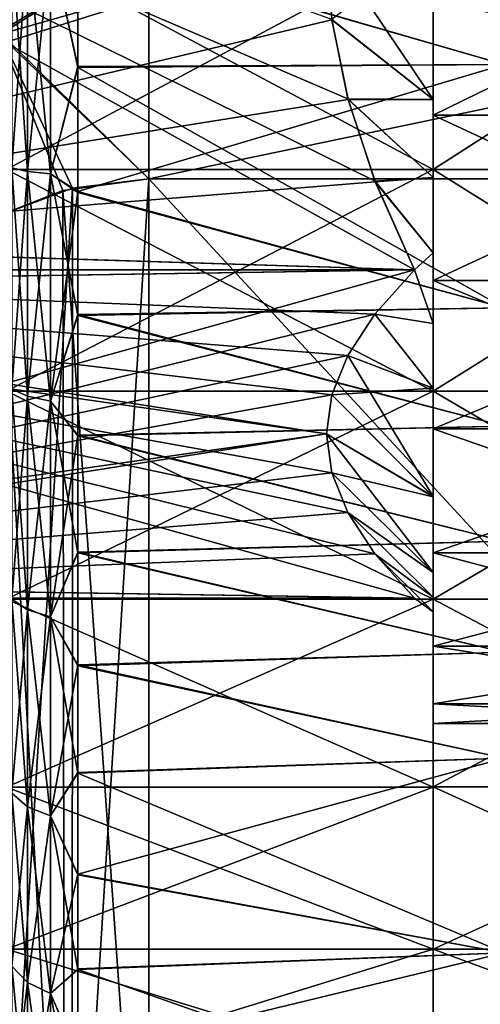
# Model space of a CAD drawing. Header units: metres. Extents: x 26 to 263, y -109 to 109.
# Tile 312 of 656: x 50 to 53, y 69 to 76. Entities that reach past the tile are written whole.
import ezdxf

# ---------------------------------------------------------------- set-up
doc = ezdxf.new("R2010")
doc.units = ezdxf.units.M
doc.layers.add('solid_500750', color=7, linetype='CONTINUOUS')

msp = doc.modelspace()

# ---------------------------------------------------------------- linework, layer by layer
at = {"layer": 'solid_500750'}
for points in [[(52.629406, 78.609398, -3.169705), (44.760601, 74.238449, -3.169705), (44.760601, 78.361549, -3.169705)], [(52.351967, 77.987587, -3.169705), (44.760601, 74.238449, -3.169705), (52.629406, 78.609398, -3.169705)], [(52.629406, 73.990601, -11.169705), (44.760601, 78.361549, -11.169705), (44.760601, 74.238449, -11.169705)], [(52.351967, 74.612411, -11.169705), (44.760601, 78.361549, -11.169705), (52.629406, 73.990601, -11.169705)], [(52.161209, 75.191864, -11.169705), (44.760601, 78.361549, -11.169705), (52.351967, 74.612411, -11.169705)], [(52.048252, 75.749779, -11.169705), (44.760601, 78.361549, -11.169705), (52.161209, 75.191864, -11.169705)], [(52.161209, 77.408134, -3.169705), (44.760601, 74.238449, -3.169705), (52.351967, 77.987587, -3.169705)], [(52.048252, 76.85022, -3.169705), (44.760601, 74.238449, -3.169705), (52.161209, 77.408134, -3.169705)], [(50.260601, 76.296936, 3.330294), (53.260601, 77.166763, 3.294441), (53.260601, 75.433235, 3.294441)], [(50.260601, 76.30307, -17.669704), (53.260601, 75.433235, -17.633852), (53.260601, 77.166763, -17.633852)], [(49.708447, 75.659615, -20.04183), (49.708447, 76.958099, -20.040936), (50.760601, 76.300003, -20.169706)], [(49.708447, 76.940384, 5.702419), (49.708447, 75.641899, 5.701525), (50.760601, 76.300003, 5.830295)], [(52.048252, 76.85022, -3.169705), (52.010601, 76.300003, -3.169705), (44.760601, 74.238449, -3.169705)], [(44.660599, 73.990601, -3.169705), (44.760601, 74.238449, -3.169705), (52.010601, 76.300003, -3.169705)], [(44.660599, 73.990601, -3.169705), (52.010601, 76.300003, -3.169705), (52.048748, 75.746117, -3.169705)], [(49.708447, 75.659615, -20.04183), (50.760601, 76.300003, -20.169706), (50.760601, 74.630127, -20.06201)], [(49.708447, 75.641899, 5.701525), (50.760601, 74.630127, 5.7226), (50.760601, 76.300003, 5.830295)], [(49.760601, 76.300003, -16.419706), (52.760601, 76.300003, -16.419706), (52.760601, 74.694229, -16.279228)], [(49.760601, 74.694229, -16.279228), (49.760601, 76.300003, -16.419706), (52.760601, 74.694229, -16.279228)], [(49.760601, 74.694229, 1.939816), (52.760601, 74.694229, 1.939816), (52.760601, 76.300003, 2.080295)], [(49.760601, 74.694229, 1.939816), (52.760601, 76.300003, 2.080295), (49.760601, 76.300003, 2.080295)], [(49.906906, 74.680367, 3.056241), (49.798508, 74.70578, 2.895804), (49.798508, 76.300003, 3.021272)], [(49.906906, 76.300003, 3.183708), (49.906906, 74.680367, 3.056241), (49.798508, 76.300003, 3.021272)], [(49.906906, 76.300003, -17.523119), (49.798508, 76.300003, -17.360683), (49.798508, 74.70578, -17.235216)], [(49.906906, 74.680367, -17.395651), (49.906906, 76.300003, -17.523119), (49.798508, 74.70578, -17.235216)], [(50.069256, 74.663391, 3.16343), (49.906906, 74.680367, 3.056241), (49.906906, 76.300003, 3.183708)], [(50.069256, 76.300003, 3.292234), (50.069256, 74.663391, 3.16343), (49.906906, 76.300003, 3.183708)], [(50.069256, 76.300003, -17.631645), (49.906906, 76.300003, -17.523119), (49.906906, 74.680367, -17.395651)], [(50.069256, 74.663391, -17.502842), (50.069256, 76.300003, -17.631645), (49.906906, 74.680367, -17.395651)], [(50.069256, 76.300003, -17.631645), (50.260601, 75.418419, -17.632631), (50.260601, 76.30307, -17.669704)], [(50.069256, 74.663391, -17.502842), (50.260601, 75.418419, -17.632631), (50.069256, 76.300003, -17.631645)], [(50.069256, 76.300003, 3.292234), (50.260601, 76.296936, 3.330294), (50.260601, 75.412315, 3.292704)], [(50.069256, 76.300003, 3.292234), (50.260601, 75.412315, 3.292704), (50.069256, 74.663391, 3.16343)], [(50.260601, 76.30307, -17.669704), (50.260601, 75.418419, -17.632631), (53.260601, 75.433235, -17.633852)], [(50.260601, 75.412315, 3.292704), (50.260601, 76.296936, 3.330294), (53.260601, 75.433235, 3.294441)], [(58.760601, 74.630127, -20.06201), (50.760601, 74.630127, -20.06201), (50.760601, 76.300003, -20.169706)], [(58.760601, 76.300003, -20.169706), (58.760601, 74.630127, -20.06201), (50.760601, 76.300003, -20.169706)], [(58.760601, 76.300003, 5.830295), (50.760601, 76.300003, 5.830295), (50.760601, 74.630127, 5.7226)], [(58.760601, 74.630127, 5.7226), (58.760601, 76.300003, 5.830295), (50.760601, 74.630127, 5.7226)], [(52.010601, 76.300003, -3.169705), (52.760601, 76.300003, -2.419705), (52.760601, 75.186607, -2.552273)], [(52.048748, 75.746117, -3.169705), (52.010601, 76.300003, -3.169705), (52.760601, 75.186607, -2.552273)], [(52.048252, 75.749779, -11.169705), (52.760601, 75.186485, -11.787107), (52.760601, 76.300003, -11.919705)], [(52.760601, 75.186485, -11.787107), (52.760601, 74.694229, -16.279228), (52.760601, 76.300003, -16.419706)], [(52.760601, 76.300003, -11.919705), (52.760601, 75.186485, -11.787107), (52.760601, 76.300003, -16.419706)], [(52.760601, 76.300003, -2.419705), (52.760601, 76.300003, 2.080295), (52.760601, 74.694229, 1.939816)], [(52.760601, 75.186607, -2.552273), (52.760601, 76.300003, -2.419705), (52.760601, 74.694229, 1.939816)], [(52.760601, 75.076057, -12.531789), (55.260601, 75.076057, -12.531789), (55.260601, 76.300003, -12.669705)], [(52.760601, 76.300003, -12.669705), (52.760601, 75.076057, -12.531789), (55.260601, 76.300003, -12.669705)], [(52.760601, 76.300003, -1.669706), (55.260601, 76.300003, -1.669706), (55.260601, 75.076057, -1.807622)], [(52.760601, 75.076057, -1.807622), (52.760601, 76.300003, -1.669706), (55.260601, 75.076057, -1.807622)], [(52.760601, 76.300003, 2.080295), (52.760601, 76.300003, -1.669706), (52.760601, 75.076057, -1.807622)], [(52.760601, 74.693703, 1.939757), (52.760601, 76.300003, 2.080295), (52.760601, 75.076057, -1.807622)], [(52.760601, 74.693703, -16.279167), (52.760601, 75.076057, -12.531789), (52.760601, 76.300003, -12.669705)], [(52.760601, 74.693703, -16.279167), (52.760601, 76.300003, -12.669705), (52.760601, 76.300003, -16.419706)], [(55.260601, 74.693703, -16.279167), (52.760601, 74.693703, -16.279167), (52.760601, 76.300003, -16.419706)], [(55.260601, 76.300003, -16.419706), (55.260601, 74.693703, -16.279167), (52.760601, 76.300003, -16.419706)], [(55.260601, 76.300003, 2.080295), (52.760601, 76.300003, 2.080295), (52.760601, 74.693703, 1.939757)], [(55.260601, 74.693703, 1.939757), (55.260601, 76.300003, 2.080295), (52.760601, 74.693703, 1.939757)], [(44.660599, 73.990601, -3.169705), (52.048748, 75.746117, -3.169705), (52.162754, 75.186127, -3.169705)], [(52.048252, 75.749779, -11.169705), (52.161209, 75.191864, -11.169705), (52.760601, 75.186485, -11.787107)], [(52.162754, 75.186127, -3.169705), (52.048748, 75.746117, -3.169705), (52.760601, 75.186607, -2.552273)], [(50.224606, 74.564514, -20.024128), (49.708195, 74.371254, -19.91255), (49.708447, 75.659615, -20.04183)], [(50.224606, 74.564514, -20.024128), (49.708447, 75.659615, -20.04183), (50.760601, 74.630127, -20.06201)], [(49.708447, 75.641899, 5.701525), (49.707775, 74.370796, 5.572873), (50.155594, 74.546371, 5.674244)], [(49.708447, 75.641899, 5.701525), (50.155594, 74.546371, 5.674244), (50.760601, 74.630127, 5.7226)], [(50.069256, 74.663391, -17.502842), (50.260601, 74.540108, -17.521168), (50.260601, 75.418419, -17.632631)], [(50.069256, 74.663391, 3.16343), (50.260601, 75.412315, 3.292704), (50.260601, 74.534065, 3.180728)], [(50.260601, 75.412315, 3.292704), (53.260601, 75.433235, 3.294441), (53.260601, 73.722458, 3.00895)], [(50.260601, 74.540108, -17.521168), (53.260601, 73.722458, -17.34836), (53.260601, 75.433235, -17.633852)], [(50.260601, 75.418419, -17.632631), (50.260601, 74.540108, -17.521168), (53.260601, 75.433235, -17.633852)], [(50.260601, 74.534065, 3.180728), (50.260601, 75.412315, 3.292704), (53.260601, 73.722458, 3.00895)], [(44.660599, 73.990601, -3.169705), (52.162754, 75.186127, -3.169705), (52.353764, 74.607811, -3.169705)], [(52.161209, 75.191864, -11.169705), (52.760601, 74.637993, -11.619306), (52.760601, 75.186485, -11.787107)], [(52.161209, 75.191864, -11.169705), (52.351967, 74.612411, -11.169705), (52.760601, 74.637993, -11.619306)], [(52.162754, 75.186127, -3.169705), (52.760601, 75.186607, -2.552273), (52.760601, 74.638168, -2.720041)], [(52.353764, 74.607811, -3.169705), (52.162754, 75.186127, -3.169705), (52.760601, 74.638168, -2.720041)], [(52.760601, 74.638168, -2.720041), (52.760601, 75.186607, -2.552273), (52.760601, 74.694229, 1.939816)], [(52.760601, 75.186485, -11.787107), (52.760601, 74.637993, -11.619306), (52.760601, 74.694229, -16.279228)], [(52.760601, 73.913528, -12.124974), (55.260601, 73.913528, -12.124974), (55.260601, 75.076057, -12.531789)], [(52.760601, 75.076057, -12.531789), (52.760601, 73.913528, -12.124974), (55.260601, 75.076057, -12.531789)], [(52.760601, 75.076057, -1.807622), (55.260601, 75.076057, -1.807622), (55.260601, 73.913528, -2.214437)], [(52.760601, 73.913528, -2.214437), (52.760601, 75.076057, -1.807622), (55.260601, 73.913528, -2.214437)], [(52.760601, 74.693703, 1.939757), (52.760601, 75.076057, -1.807622), (52.760601, 73.913528, -2.214437)], [(52.760601, 74.693703, -16.279167), (52.760601, 73.913528, -12.124974), (52.760601, 75.076057, -12.531789)], [(49.760601, 74.694229, -16.279228), (52.760601, 74.694229, -16.279228), (52.760601, 73.136703, -15.861913)], [(49.760601, 74.694229, -16.279228), (52.760601, 73.136703, -15.861913), (49.760601, 73.136703, -15.861913)], [(49.760601, 73.136703, 1.522502), (52.760601, 73.136703, 1.522502), (52.760601, 74.694229, 1.939816)], [(49.760601, 73.136703, 1.522502), (52.760601, 74.694229, 1.939816), (49.760601, 74.694229, 1.939816)], [(49.906906, 73.100616, 2.676976), (49.798508, 73.150818, 2.52249), (49.798508, 74.70578, 2.895804)], [(49.906906, 74.680367, 3.056241), (49.906906, 73.100616, 2.676976), (49.798508, 74.70578, 2.895804)], [(49.906906, 74.680367, -17.395651), (49.798508, 74.70578, -17.235216), (49.798508, 73.150818, -16.8619)], [(52.760601, 73.157043, -10.731165), (52.760601, 73.136703, -15.861913), (52.760601, 74.694229, -16.279228)], [(52.760601, 73.612221, -11.085927), (52.760601, 73.157043, -10.731165), (52.760601, 74.694229, -16.279228)], [(52.760601, 74.108925, -11.384157), (52.760601, 73.612221, -11.085927), (52.760601, 74.694229, -16.279228)], [(52.760601, 74.637993, -11.619306), (52.760601, 74.108925, -11.384157), (52.760601, 74.694229, -16.279228)], [(52.760601, 74.638168, -2.720041), (52.760601, 74.694229, 1.939816), (52.760601, 73.136703, 1.522502)], [(52.760601, 73.13623, 1.52242), (52.760601, 74.693703, 1.939757), (52.760601, 73.913528, -2.214437)], [(52.760601, 74.693703, -16.279167), (52.760601, 73.13623, -15.861831), (52.760601, 73.913528, -12.124974)], [(55.260601, 74.693703, 1.939757), (52.760601, 74.693703, 1.939757), (52.760601, 73.13623, 1.52242)], [(55.260601, 73.13623, 1.52242), (55.260601, 74.693703, 1.939757), (52.760601, 73.13623, 1.52242)], [(55.260601, 73.13623, -15.861831), (52.760601, 73.13623, -15.861831), (52.760601, 74.693703, -16.279167)], [(55.260601, 74.693703, -16.279167), (55.260601, 73.13623, -15.861831), (52.760601, 74.693703, -16.279167)], [(49.906906, 73.100616, -17.016388), (49.906906, 74.680367, -17.395651), (49.798508, 73.150818, -16.8619)], [(50.069256, 73.067085, 2.78019), (49.906906, 73.100616, 2.676976), (49.906906, 74.680367, 3.056241)], [(50.069256, 74.663391, 3.16343), (50.069256, 73.067085, 2.78019), (49.906906, 74.680367, 3.056241)], [(50.069256, 74.663391, -17.502842), (49.906906, 74.680367, -17.395651), (49.906906, 73.100616, -17.016388)], [(50.069256, 73.067085, -17.119602), (50.069256, 74.663391, -17.502842), (49.906906, 73.100616, -17.016388)], [(50.069256, 73.067085, -17.119602), (50.260601, 74.540108, -17.521168), (50.069256, 74.663391, -17.502842)], [(50.069256, 74.663391, 3.16343), (50.260601, 74.534065, 3.180728), (50.260601, 73.668488, 2.995192)], [(50.069256, 74.663391, 3.16343), (50.260601, 73.668488, 2.995192), (50.069256, 73.067085, 2.78019)], [(50.155594, 74.546371, 5.674244), (50.760601, 65.969872, 0.722599), (50.760601, 74.630127, 5.7226)], [(50.760601, 74.630127, -20.06201), (50.760601, 65.969872, -15.062011), (50.221989, 66.036423, -15.100433)], [(50.224606, 74.564514, -20.024128), (50.760601, 74.630127, -20.06201), (50.221989, 66.036423, -15.100433)], [(58.760601, 74.630127, -20.06201), (50.760601, 65.969872, -15.062011), (50.760601, 74.630127, -20.06201)], [(58.760601, 74.630127, -20.06201), (58.760601, 65.969872, -15.062011), (50.760601, 65.969872, -15.062011)], [(58.760601, 65.969872, 0.722599), (50.760601, 74.630127, 5.7226), (50.760601, 65.969872, 0.722599)], [(58.760601, 74.630127, 5.7226), (50.760601, 74.630127, 5.7226), (58.760601, 65.969872, 0.722599)], [(52.351967, 74.612411, -11.169705), (52.760601, 74.108925, -11.384157), (52.760601, 74.637993, -11.619306)], [(52.353764, 74.607811, -3.169705), (52.760601, 74.638168, -2.720041), (52.760601, 74.109116, -2.955155)], [(52.760601, 74.109116, -2.955155), (52.760601, 74.638168, -2.720041), (52.760601, 73.136703, 1.522502)], [(44.660599, 73.990601, -3.169705), (52.353764, 74.607811, -3.169705), (52.629406, 73.990601, -3.169705)], [(49.707775, 74.370796, 5.572873), (50.167454, 66.050171, 0.768959), (50.155594, 74.546371, 5.674244)], [(50.224606, 74.564514, -20.024128), (49.708607, 66.228943, -15.211586), (49.708195, 74.371254, -19.91255)], [(50.224606, 74.564514, -20.024128), (50.221989, 66.036423, -15.100433), (49.708607, 66.228943, -15.211586)], [(50.155594, 74.546371, 5.674244), (50.167454, 66.050171, 0.768959), (50.760601, 65.969872, 0.722599)], [(52.351967, 74.612411, -11.169705), (52.629406, 73.990601, -11.169705), (52.760601, 74.108925, -11.384157)], [(52.629406, 73.990601, -3.169705), (52.353764, 74.607811, -3.169705), (52.760601, 74.109116, -2.955155)], [(50.069256, 73.067085, -17.119602), (50.260601, 73.674423, -17.336138), (50.260601, 74.540108, -17.521168)], [(50.260601, 74.540108, -17.521168), (50.260601, 73.674423, -17.336138), (53.260601, 73.722458, -17.34836)], [(50.260601, 73.668488, 2.995192), (50.260601, 74.534065, 3.180728), (53.260601, 73.722458, 3.00895)], [(49.707775, 74.370796, 5.572873), (49.706978, 66.229179, 0.872309), (50.167454, 66.050171, 0.768959)], [(52.629406, 73.990601, -11.169705), (44.760601, 74.238449, -11.169705), (44.660599, 74.238449, -11.169705)], [(44.660599, 73.990601, -11.169705), (52.629406, 73.990601, -11.169705), (44.660599, 74.238449, -11.169705)], [(52.629406, 73.990601, -3.169705), (52.760601, 74.109116, -2.955155), (52.760601, 73.612389, -3.253368)], [(52.629406, 73.990601, -11.169705), (52.760601, 73.612221, -11.085927), (52.760601, 74.108925, -11.384157)], [(52.760601, 73.612389, -3.253368), (52.760601, 74.109116, -2.955155), (52.760601, 73.136703, 1.522502)], [(52.629406, 73.990601, -3.169705), (44.760601, 73.866676, -3.384348), (44.660599, 73.866676, -3.384348)], [(44.660599, 73.990601, -11.169705), (44.760601, 73.866676, -10.955063), (52.010601, 72.835899, -9.169706)], [(44.660599, 73.990601, -3.169705), (52.629406, 73.990601, -3.169705), (44.660599, 73.866676, -3.384348)], [(44.660599, 73.990601, -11.169705), (52.010601, 72.835899, -9.169706), (52.04792, 73.109734, -9.644003)], [(44.660599, 73.990601, -11.169705), (52.04792, 73.109734, -9.644003), (52.160271, 73.388107, -10.126161)], [(44.660599, 73.990601, -11.169705), (52.160271, 73.388107, -10.126161), (52.350906, 73.678253, -10.628708)], [(44.660599, 73.990601, -11.169705), (52.350906, 73.678253, -10.628708), (52.629406, 73.990601, -11.169705)], [(52.629406, 73.990601, -3.169705), (44.760601, 71.805122, -6.955062), (44.760601, 73.866676, -3.384348)], [(52.350906, 73.678253, -3.710704), (44.760601, 71.805122, -6.955062), (52.629406, 73.990601, -3.169705)], [(52.350906, 73.678253, -3.710704), (52.629406, 73.990601, -3.169705), (52.760601, 73.612389, -3.253368)], [(52.629406, 73.990601, -11.169705), (52.350906, 73.678253, -10.628708), (52.760601, 73.612221, -11.085927)], [(52.629406, 71.681198, -7.169705), (44.760601, 73.866676, -10.955063), (44.760601, 71.805122, -7.384348)], [(52.350906, 71.993546, -7.710704), (44.760601, 73.866676, -10.955063), (52.629406, 71.681198, -7.169705)], [(52.160267, 72.283691, -8.213253), (44.760601, 73.866676, -10.955063), (52.350906, 71.993546, -7.710704)], [(52.04792, 72.562065, -8.695411), (44.760601, 73.866676, -10.955063), (52.160267, 72.283691, -8.213253)], [(52.010601, 72.835899, -9.169706), (44.760601, 73.866676, -10.955063), (52.04792, 72.562065, -8.695411)], [(52.760601, 72.870705, -11.469684), (55.260601, 72.870705, -11.469684), (55.260601, 73.913528, -12.124974)], [(52.760601, 73.913528, -12.124974), (52.760601, 72.870705, -11.469684), (55.260601, 73.913528, -12.124974)], [(52.760601, 73.913528, -2.214437), (55.260601, 73.913528, -2.214437), (55.260601, 72.870705, -2.869727)], [(52.760601, 72.870705, -2.869727), (52.760601, 73.913528, -2.214437), (55.260601, 72.870705, -2.869727)], [(52.760601, 73.13623, 1.52242), (52.760601, 73.913528, -2.214437), (52.760601, 72.870705, -2.869727)], [(52.760601, 73.13623, -15.861831), (52.760601, 72.870705, -11.469684), (52.760601, 73.913528, -12.124974)], [(50.260601, 73.668488, 2.995192), (53.260601, 73.722458, 3.00895), (53.260601, 72.890938, 2.761458)], [(50.260601, 73.674423, -17.336138), (53.260601, 72.890938, -17.10087), (53.260601, 73.722458, -17.34836)], [(52.160267, 73.388107, -4.213253), (44.760601, 71.805122, -6.955062), (52.350906, 73.678253, -3.710704)], [(50.069256, 73.067085, -17.119602), (50.260601, 72.827248, -17.078791), (50.260601, 73.674423, -17.336138)], [(50.069256, 73.067085, 2.78019), (50.260601, 73.668488, 2.995192), (50.260601, 72.821457, 2.737349)], [(50.260601, 73.674423, -17.336138), (50.260601, 72.827248, -17.078791), (53.260601, 72.890938, -17.10087)], [(50.260601, 72.821457, 2.737349), (50.260601, 73.668488, 2.995192), (53.260601, 72.890938, 2.761458)], [(52.160267, 73.388107, -4.213253), (52.350906, 73.678253, -3.710704), (52.760601, 73.157181, -3.608125)], [(52.350906, 73.678253, -10.628708), (52.160271, 73.388107, -10.126161), (52.760601, 73.157043, -10.731165)], [(52.350906, 73.678253, -3.710704), (52.760601, 73.612389, -3.253368), (52.760601, 73.157181, -3.608125)], [(52.350906, 73.678253, -10.628708), (52.760601, 73.157043, -10.731165), (52.760601, 73.612221, -11.085927)], [(52.760601, 73.157181, -3.608125), (52.760601, 73.612389, -3.253368), (52.760601, 73.136703, 1.522502)], [(52.04792, 73.109734, -4.695411), (44.760601, 71.805122, -6.955062), (52.160267, 73.388107, -4.213253)], [(52.04792, 73.109734, -4.695411), (52.160267, 73.388107, -4.213253), (52.760601, 72.395042, -4.465301)], [(52.160271, 73.388107, -10.126161), (52.04792, 73.109734, -9.644003), (52.760601, 73.157043, -10.731165)], [(52.160267, 73.388107, -4.213253), (52.760601, 73.157181, -3.608125), (52.760601, 72.395042, -4.465301)], [(52.010601, 72.835899, -5.169707), (44.760601, 71.805122, -6.955062), (52.04792, 73.109734, -4.695411)], [(49.760601, 73.136703, -15.861913), (52.760601, 73.136703, -15.861913), (52.760601, 71.675056, -15.180346)], [(49.760601, 73.136703, -15.861913), (52.760601, 71.675056, -15.180346), (49.760601, 71.675056, -15.180346)], [(49.760601, 71.675056, 0.840936), (52.760601, 71.675056, 0.840936), (52.760601, 73.136703, 1.522502)], [(49.760601, 71.675056, 0.840936), (52.760601, 73.136703, 1.522502), (49.760601, 73.136703, 1.522502)], [(49.906906, 71.599648, 2.055254), (49.798508, 71.673393, 1.910522), (49.798508, 73.150818, 2.52249)], [(49.906906, 73.100616, 2.676976), (49.906906, 71.599648, 2.055254), (49.798508, 73.150818, 2.52249)], [(49.906906, 73.100616, -17.016388), (49.798508, 73.150818, -16.8619), (49.798508, 71.673393, -16.249933)], [(49.906906, 71.599648, -16.394665), (49.906906, 73.100616, -17.016388), (49.798508, 71.673393, -16.249933)], [(50.069256, 71.550377, 2.151951), (49.906906, 71.599648, 2.055254), (49.906906, 73.100616, 2.676976)], [(50.069256, 73.067085, 2.78019), (50.069256, 71.550377, 2.151951), (49.906906, 73.100616, 2.676976)], [(50.069256, 73.067085, -17.119602), (49.906906, 73.100616, -17.016388), (49.906906, 71.599648, -16.394665)], [(52.010601, 72.835899, -5.169707), (52.04792, 73.109734, -4.695411), (52.760601, 72.395042, -4.465301)], [(52.04792, 73.109734, -9.644003), (52.010601, 72.835899, -9.169706), (52.760601, 72.394951, -9.87398)], [(52.04792, 73.109734, -9.644003), (52.760601, 72.394951, -9.87398), (52.760601, 73.157043, -10.731165)], [(52.760601, 72.395042, -4.465301), (52.760601, 73.157181, -3.608125), (52.760601, 73.136703, 1.522502)], [(52.760601, 73.157043, -10.731165), (52.760601, 72.394951, -9.87398), (52.760601, 73.136703, -15.861913)], [(52.760601, 71.688835, -8.309743), (52.760601, 71.675056, -15.180346), (52.760601, 73.136703, -15.861913)], [(52.760601, 71.860817, -8.859464), (52.760601, 71.688835, -8.309743), (52.760601, 73.136703, -15.861913)], [(52.760601, 72.394951, -9.87398), (52.760601, 71.860817, -8.859464), (52.760601, 73.136703, -15.861913)], [(52.760601, 72.395042, -4.465301), (52.760601, 73.136703, 1.522502), (52.760601, 71.675056, 0.840936)], [(52.760601, 73.13623, 1.52242), (52.760601, 72.870705, -2.869727), (52.760601, 71.999863, -3.74062)], [(52.760601, 71.674911, 0.840974), (52.760601, 73.13623, 1.52242), (52.760601, 71.999863, -3.74062)], [(52.760601, 73.13623, -15.861831), (52.760601, 71.674911, -15.180385), (52.760601, 72.870705, -11.469684)], [(55.260601, 73.13623, 1.52242), (52.760601, 73.13623, 1.52242), (52.760601, 71.674911, 0.840974)], [(55.260601, 71.674911, 0.840974), (55.260601, 73.13623, 1.52242), (52.760601, 71.674911, 0.840974)], [(55.260601, 71.674911, -15.180385), (52.760601, 71.674911, -15.180385), (52.760601, 73.13623, -15.861831)], [(55.260601, 73.13623, -15.861831), (55.260601, 71.674911, -15.180385), (52.760601, 73.13623, -15.861831)], [(50.069256, 71.550377, -16.491362), (50.069256, 73.067085, -17.119602), (49.906906, 71.599648, -16.394665)], [(50.069256, 71.550377, -16.491362), (50.260601, 72.827248, -17.078791), (50.069256, 73.067085, -17.119602)], [(50.069256, 73.067085, 2.78019), (50.260601, 72.821457, 2.737349), (50.260601, 71.998985, 2.408984)], [(50.069256, 73.067085, 2.78019), (50.260601, 71.998985, 2.408984), (50.069256, 71.550377, 2.151951)], [(50.260601, 72.821457, 2.737349), (53.260601, 72.890938, 2.761458), (53.260601, 72.081902, 2.445755)], [(50.260601, 72.827248, -17.078791), (53.260601, 72.081902, -16.785166), (53.260601, 72.890938, -17.10087)], [(44.660599, 71.681198, -7.169705), (44.760601, 71.805122, -6.955062), (52.010601, 72.835899, -5.169707)], [(44.660599, 71.681198, -7.169705), (52.010601, 72.835899, -5.169707), (52.04792, 72.562065, -5.644002)], [(50.069256, 71.550377, -16.491362), (50.260601, 72.004593, -16.75091), (50.260601, 72.827248, -17.078791)], [(50.260601, 72.827248, -17.078791), (50.260601, 72.004593, -16.75091), (53.260601, 72.081902, -16.785166)], [(50.260601, 71.998985, 2.408984), (50.260601, 72.821457, 2.737349), (53.260601, 72.081902, 2.445755)], [(52.010601, 72.835899, -5.169707), (52.760601, 72.395042, -4.465301), (52.760601, 71.860878, -5.479788)], [(52.04792, 72.562065, -5.644002), (52.010601, 72.835899, -5.169707), (52.760601, 71.860878, -5.479788)], [(52.010601, 72.835899, -9.169706), (52.04792, 72.562065, -8.695411), (52.760601, 72.394951, -9.87398)], [(52.760601, 71.999863, -10.598791), (55.260601, 71.999863, -10.598791), (55.260601, 72.870705, -11.469684)], [(52.760601, 72.870705, -11.469684), (52.760601, 71.999863, -10.598791), (55.260601, 72.870705, -11.469684)], [(52.760601, 72.870705, -2.869727), (55.260601, 72.870705, -2.869727), (55.260601, 71.999863, -3.74062)], [(52.760601, 71.999863, -3.74062), (52.760601, 72.870705, -2.869727), (55.260601, 71.999863, -3.74062)], [(52.760601, 71.674911, -15.180385), (52.760601, 71.999863, -10.598791), (52.760601, 72.870705, -11.469684)], [(44.660599, 71.681198, -7.169705), (52.04792, 72.562065, -5.644002), (52.160271, 72.283691, -6.12616)], [(52.160271, 72.283691, -6.12616), (52.04792, 72.562065, -5.644002), (52.760601, 71.860878, -5.479788)], [(52.04792, 72.562065, -8.695411), (52.760601, 71.860817, -8.859464), (52.760601, 72.394951, -9.87398)], [(52.04792, 72.562065, -8.695411), (52.160267, 72.283691, -8.213253), (52.760601, 71.860817, -8.859464)], [(52.760601, 71.860878, -5.479788), (52.760601, 72.395042, -4.465301), (52.760601, 71.675056, 0.840936)], [(44.660599, 71.681198, -7.169705), (52.160271, 72.283691, -6.12616), (52.350906, 71.993546, -6.628708)], [(52.160267, 72.283691, -8.213253), (52.760601, 71.688835, -8.309743), (52.760601, 71.860817, -8.859464)], [(52.160267, 72.283691, -8.213253), (52.350906, 71.993546, -7.710704), (52.760601, 71.688835, -8.309743)], [(52.160271, 72.283691, -6.12616), (52.760601, 71.860878, -5.479788), (52.760601, 71.688881, -6.029501)], [(52.350906, 71.993546, -6.628708), (52.160271, 72.283691, -6.12616), (52.760601, 71.688881, -6.029501)], [(50.260601, 71.998985, 2.408984), (53.260601, 72.081902, 2.445755), (53.260601, 71.302658, 2.064759)], [(50.260601, 72.004593, -16.75091), (53.260601, 71.302658, -16.404171), (53.260601, 72.081902, -16.785166)], [(44.660599, 71.681198, -7.169705), (52.350906, 71.993546, -6.628708), (52.629406, 71.681198, -7.169705)], [(50.069256, 71.550377, -16.491362), (50.260601, 71.212151, -16.354679), (50.260601, 72.004593, -16.75091)], [(50.069256, 71.550377, 2.151951), (50.260601, 71.998985, 2.408984), (50.260601, 71.206779, 2.012292)], [(50.260601, 72.004593, -16.75091), (50.260601, 71.212151, -16.354679), (53.260601, 71.302658, -16.404171)], [(50.260601, 71.206779, 2.012292), (50.260601, 71.998985, 2.408984), (53.260601, 71.302658, 2.064759)], [(52.350906, 71.993546, -6.628708), (52.760601, 71.688881, -6.029501), (52.760601, 71.584831, -6.595944)], [(52.629406, 71.681198, -7.169705), (52.350906, 71.993546, -6.628708), (52.760601, 71.584831, -6.595944)], [(52.350906, 71.993546, -7.710704), (52.760601, 71.584808, -7.743301), (52.760601, 71.688835, -8.309743)], [(52.350906, 71.993546, -7.710704), (52.629406, 71.681198, -7.169705), (52.760601, 71.584808, -7.743301)], [(52.760601, 71.34465, -9.555972), (55.260601, 71.34465, -9.555972), (55.260601, 71.999863, -10.598791)], [(52.760601, 71.999863, -10.598791), (52.760601, 71.34465, -9.555972), (55.260601, 71.999863, -10.598791)], [(52.760601, 71.999863, -3.74062), (55.260601, 71.999863, -3.74062), (55.260601, 71.34465, -4.783439)], [(52.760601, 71.34465, -4.783439), (52.760601, 71.999863, -3.74062), (55.260601, 71.34465, -4.783439)], [(52.760601, 71.674911, 0.840974), (52.760601, 71.999863, -3.74062), (52.760601, 71.34465, -4.783439)], [(52.760601, 71.674911, -15.180385), (52.760601, 71.34465, -9.555972), (52.760601, 71.999863, -10.598791)], [(52.760601, 71.688881, -6.029501), (52.760601, 71.860878, -5.479788), (52.760601, 71.675056, 0.840936)], [(52.629406, 71.681198, -7.169705), (44.760601, 71.805122, -7.384348), (44.660599, 71.805122, -7.384348)], [(44.660599, 71.681198, -7.169705), (52.629406, 71.681198, -7.169705), (44.660599, 71.805122, -7.384348)], [(49.760601, 71.675056, -15.180346), (52.760601, 71.675056, -15.180346), (52.760601, 70.353973, -14.255304)], [(49.760601, 71.675056, -15.180346), (52.760601, 70.353973, -14.255304), (49.760601, 70.353973, -14.255304)], [(49.760601, 70.353973, -0.084106), (52.760601, 70.353973, -0.084106), (52.760601, 71.675056, 0.840936)], [(49.760601, 70.353973, -0.084106), (52.760601, 71.675056, 0.840936), (49.760601, 71.675056, 0.840936)], [(49.906906, 70.214417, 1.206382), (49.798508, 70.309891, 1.074969), (49.798508, 71.673393, 1.910522)], [(49.906906, 71.599648, 2.055254), (49.906906, 70.214417, 1.206382), (49.798508, 71.673393, 1.910522)], [(49.906906, 71.599648, -16.394665), (49.798508, 71.673393, -16.249933), (49.798508, 70.309891, -15.41438)], [(52.629406, 71.681198, -7.169705), (52.760601, 71.584831, -6.595944), (52.760601, 71.584808, -7.743301)], [(52.760601, 71.584831, -6.595944), (52.760601, 71.688881, -6.029501), (52.760601, 71.675056, 0.840936)], [(52.760601, 71.688835, -8.309743), (52.760601, 71.584808, -7.743301), (52.760601, 71.675056, -15.180346)], [(52.760601, 70.353973, -0.084106), (52.760601, 70.353973, -14.255304), (52.760601, 71.675056, -15.180346)], [(52.760601, 71.584808, -7.743301), (52.760601, 70.353973, -0.084106), (52.760601, 71.675056, -15.180346)], [(52.760601, 71.584831, -6.595944), (52.760601, 71.675056, 0.840936), (52.760601, 70.353973, -0.084106)], [(52.760601, 71.674911, 0.840974), (52.760601, 71.34465, -4.783439), (52.760601, 70.937904, -5.945895)], [(52.760601, 71.674911, 0.840974), (52.760601, 70.937904, -5.945895), (52.760601, 70.800026, -7.169705)], [(52.760601, 70.354134, -0.083868), (52.760601, 71.674911, 0.840974), (52.760601, 70.800026, -7.169705)], [(52.760601, 71.674911, -15.180385), (52.760601, 70.354134, -14.255543), (52.760601, 71.34465, -9.555972)], [(55.260601, 71.674911, 0.840974), (52.760601, 71.674911, 0.840974), (52.760601, 70.354134, -0.083868)], [(55.260601, 70.354134, -0.083868), (55.260601, 71.674911, 0.840974), (52.760601, 70.354134, -0.083868)], [(55.260601, 70.354134, -14.255543), (52.760601, 70.354134, -14.255543), (52.760601, 71.674911, -15.180385)], [(55.260601, 71.674911, -15.180385), (55.260601, 70.354134, -14.255543), (52.760601, 71.674911, -15.180385)], [(49.906906, 70.214417, -15.545794), (49.906906, 71.599648, -16.394665), (49.798508, 70.309891, -15.41438)], [(50.069256, 70.150627, 1.294181), (49.906906, 70.214417, 1.206382), (49.906906, 71.599648, 2.055254)], [(50.069256, 71.550377, 2.151951), (50.069256, 70.150627, 1.294181), (49.906906, 71.599648, 2.055254)], [(50.069256, 71.550377, -16.491362), (49.906906, 71.599648, -16.394665), (49.906906, 70.214417, -15.545794)], [(52.760601, 71.584808, -7.743301), (52.760601, 71.584831, -6.595944), (52.760601, 70.353973, -0.084106)], [(50.069256, 70.150627, -15.633593), (50.069256, 71.550377, -16.491362), (49.906906, 70.214417, -15.545794)], [(50.069256, 70.150627, -15.633593), (50.260601, 71.212151, -16.354679), (50.069256, 71.550377, -16.491362)], [(50.069256, 71.550377, 2.151951), (50.260601, 71.206779, 2.012292), (50.260601, 70.450989, 1.550334)], [(50.069256, 71.550377, 2.151951), (50.260601, 70.450989, 1.550334), (50.069256, 70.150627, 1.294181)], [(50.260601, 71.206779, 2.012292), (53.260601, 71.302658, 2.064759), (53.260601, 70.557266, 1.620677)], [(50.260601, 71.212151, -16.354679), (53.260601, 70.557266, -15.960088), (53.260601, 71.302658, -16.404171)], [(52.760601, 70.937904, -8.393517), (55.260601, 70.937904, -8.393517), (55.260601, 71.34465, -9.555972)], [(52.760601, 71.34465, -9.555972), (52.760601, 70.937904, -8.393517), (55.260601, 71.34465, -9.555972)], [(52.760601, 71.34465, -4.783439), (55.260601, 71.34465, -4.783439), (55.260601, 70.937904, -5.945895)], [(52.760601, 70.937904, -5.945895), (52.760601, 71.34465, -4.783439), (55.260601, 70.937904, -5.945895)], [(52.760601, 70.354134, -14.255543), (52.760601, 70.937904, -8.393517), (52.760601, 71.34465, -9.555972)], [(50.069256, 70.150627, -15.633593), (50.260601, 70.456078, -15.893157), (50.260601, 71.212151, -16.354679)], [(50.260601, 71.212151, -16.354679), (50.260601, 70.456078, -15.893157), (53.260601, 70.557266, -15.960088)], [(50.260601, 70.450989, 1.550334), (50.260601, 71.206779, 2.012292), (53.260601, 70.557266, 1.620677)], [(52.760601, 70.800026, -7.169705), (55.260601, 70.800026, -7.169705), (55.260601, 70.937904, -8.393517)], [(52.760601, 70.937904, -8.393517), (52.760601, 70.800026, -7.169705), (55.260601, 70.937904, -8.393517)], [(52.760601, 70.937904, -5.945895), (55.260601, 70.937904, -5.945895), (55.260601, 70.800026, -7.169705)], [(52.760601, 70.800026, -7.169705), (52.760601, 70.937904, -5.945895), (55.260601, 70.800026, -7.169705)], [(52.760601, 70.354134, -14.255543), (52.760601, 70.800026, -7.169705), (52.760601, 70.937904, -8.393517)], [(52.760601, 70.354134, -14.255543), (52.760601, 70.354134, -0.083868), (52.760601, 70.800026, -7.169705)], [(50.260601, 70.450989, 1.550334), (53.260601, 70.557266, 1.620677), (53.260601, 69.188683, 0.555443)], [(50.260601, 69.742302, -15.370109), (53.260601, 69.188683, -14.894855), (53.260601, 70.557266, -15.960088)], [(50.260601, 70.456078, -15.893157), (50.260601, 69.742302, -15.370109), (53.260601, 70.557266, -15.960088)], [(50.069256, 70.150627, -15.633593), (50.260601, 69.742302, -15.370109), (50.260601, 70.456078, -15.893157)], [(50.069256, 70.150627, 1.294181), (50.260601, 70.450989, 1.550334), (50.260601, 69.737541, 1.026889)], [(50.260601, 69.737541, 1.026889), (50.260601, 70.450989, 1.550334), (53.260601, 69.188683, 0.555443)], [(49.760601, 70.353973, -14.255304), (52.760601, 70.353973, -14.255304), (52.760601, 69.213806, -13.115103)], [(49.760601, 70.353973, -14.255304), (52.760601, 69.213806, -13.115103), (49.760601, 69.213806, -13.115103)], [(49.760601, 69.213806, -1.224308), (52.760601, 69.213806, -1.224308), (52.760601, 70.353973, -0.084106)], [(49.760601, 69.213806, -1.224308), (52.760601, 70.353973, -0.084106), (49.760601, 70.353973, -0.084106)], [(52.760601, 69.214035, -13.115409), (52.760601, 69.214035, -1.224002), (52.760601, 70.354134, -0.083868)], [(55.260601, 70.354134, -0.083868), (52.760601, 70.354134, -0.083868), (52.760601, 69.214035, -1.224002)], [(52.760601, 70.354134, -14.255543), (52.760601, 69.214035, -13.115409), (52.760601, 70.354134, -0.083868)], [(55.260601, 69.214035, -1.224002), (55.260601, 70.354134, -0.083868), (52.760601, 69.214035, -1.224002)], [(55.260601, 69.214035, -13.115409), (52.760601, 69.214035, -13.115409), (52.760601, 70.354134, -14.255543)], [(55.260601, 70.354134, -14.255543), (55.260601, 69.214035, -13.115409), (52.760601, 70.354134, -14.255543)], [(52.760601, 69.213806, -1.224308), (52.760601, 69.213806, -13.115103), (52.760601, 70.353973, -14.255304)], [(52.760601, 70.353973, -0.084106), (52.760601, 69.213806, -1.224308), (52.760601, 70.353973, -14.255304)], [(49.906906, 68.979034, 0.151264), (49.798508, 69.093887, 0.036404), (49.798508, 70.309891, 1.074969)], [(49.906906, 70.214417, 1.206382), (49.906906, 68.979034, 0.151264), (49.798508, 70.309891, 1.074969)], [(49.906906, 70.214417, -15.545794), (49.798508, 70.309891, -15.41438), (49.798508, 69.093887, -14.375814)], [(49.906906, 68.979034, -14.490675), (49.906906, 70.214417, -15.545794), (49.798508, 69.093887, -14.375814)], [(50.069256, 68.90229, 0.228003), (49.906906, 68.979034, 0.151264), (49.906906, 70.214417, 1.206382)], [(50.069256, 70.150627, 1.294181), (50.069256, 68.90229, 0.228003), (49.906906, 70.214417, 1.206382)], [(50.069256, 70.150627, -15.633593), (49.906906, 70.214417, -15.545794), (49.906906, 68.979034, -14.490675)], [(50.069256, 68.90229, -14.567414), (50.069256, 70.150627, -15.633593), (49.906906, 68.979034, -14.490675)], [(50.069256, 68.90229, -14.567414), (50.260601, 69.742302, -15.370109), (50.069256, 70.150627, -15.633593)], [(50.069256, 70.150627, 1.294181), (50.260601, 69.737541, 1.026889), (50.260601, 69.07135, 0.445846)], [(50.069256, 70.150627, 1.294181), (50.260601, 69.07135, 0.445846), (50.069256, 68.90229, 0.228003)], [(50.069256, 68.90229, -14.567414), (50.260601, 69.075768, -14.789448), (50.260601, 69.742302, -15.370109)], [(50.260601, 69.742302, -15.370109), (50.260601, 69.075768, -14.789448), (53.260601, 69.188683, -14.894855)], [(50.260601, 69.07135, 0.445846), (50.260601, 69.737541, 1.026889), (53.260601, 69.188683, 0.555443)], [(49.760601, 69.213806, -13.115103), (52.760601, 69.213806, -13.115103), (52.760601, 68.289268, -11.794705)], [(49.760601, 69.213806, -13.115103), (52.760601, 68.289268, -11.794705), (49.760601, 68.289268, -11.794705)], [(49.760601, 68.289268, -2.544705), (52.760601, 68.289268, -2.544705), (52.760601, 69.213806, -1.224308)], [(49.760601, 68.289268, -2.544705), (52.760601, 69.213806, -1.224308), (49.760601, 69.213806, -1.224308)], [(50.260601, 69.07135, 0.445846), (53.260601, 69.188683, 0.555443), (53.260601, 68.013855, -0.720747)], [(50.260601, 68.461143, -14.155576), (53.260601, 68.013855, -13.618665), (53.260601, 69.188683, -14.894855)], [(50.260601, 69.075768, -14.789448), (50.260601, 68.461143, -14.155576), (53.260601, 69.188683, -14.894855)], [(52.760601, 68.28923, -11.794628), (52.760601, 68.28923, -2.544783), (52.760601, 69.214035, -1.224002)], [(55.260601, 69.214035, -1.224002), (52.760601, 69.214035, -1.224002), (52.760601, 68.28923, -2.544783)], [(52.760601, 69.214035, -13.115409), (52.760601, 68.28923, -11.794628), (52.760601, 69.214035, -1.224002)], [(55.260601, 68.28923, -2.544783), (55.260601, 69.214035, -1.224002), (52.760601, 68.28923, -2.544783)], [(55.260601, 68.28923, -11.794628), (52.760601, 68.28923, -11.794628), (52.760601, 69.214035, -13.115409)], [(55.260601, 69.214035, -13.115409), (55.260601, 68.28923, -11.794628), (52.760601, 69.214035, -13.115409)], [(52.760601, 68.289268, -2.544705), (52.760601, 68.289268, -11.794705), (52.760601, 69.213806, -13.115103)], [(52.760601, 69.213806, -1.224308), (52.760601, 68.289268, -2.544705), (52.760601, 69.213806, -13.115103)], [(49.906906, 67.923912, -1.084121), (49.798508, 68.055328, -1.179599), (49.798508, 69.093887, 0.036404)], [(49.906906, 68.979034, 0.151264), (49.906906, 67.923912, -1.084121), (49.798508, 69.093887, 0.036404)], [(49.906906, 68.979034, -14.490675), (49.798508, 69.093887, -14.375814), (49.798508, 68.055328, -13.159812)], [(50.069256, 68.90229, -14.567414), (50.260601, 68.461143, -14.155576), (50.260601, 69.075768, -14.789448)], [(50.069256, 68.90229, 0.228003), (50.260601, 69.07135, 0.445846), (50.260601, 68.457077, -0.188406)], [(50.260601, 68.457077, -0.188406), (50.260601, 69.07135, 0.445846), (53.260601, 68.013855, -0.720747)], [(49.906906, 67.923912, -13.255289), (49.906906, 68.979034, -14.490675), (49.798508, 68.055328, -13.159812)], [(50.069256, 67.836113, -1.020332), (49.906906, 67.923912, -1.084121), (49.906906, 68.979034, 0.151264)], [(50.069256, 68.90229, 0.228003), (50.069256, 67.836113, -1.020332), (49.906906, 68.979034, 0.151264)], [(50.069256, 68.90229, -14.567414), (49.906906, 68.979034, -14.490675), (49.906906, 67.923912, -13.255289)], [(50.069256, 67.836113, -13.319079), (50.069256, 68.90229, -14.567414), (49.906906, 67.923912, -13.255289)], [(50.069256, 67.836113, -13.319079), (50.260601, 68.461143, -14.155576), (50.069256, 68.90229, -14.567414)], [(50.069256, 68.90229, 0.228003), (50.260601, 68.457077, -0.188406), (50.260601, 67.896309, -0.874631)], [(50.069256, 68.90229, 0.228003), (50.260601, 67.896309, -0.874631), (50.069256, 67.836113, -1.020332)]]:
    msp.add_3dface(points, dxfattribs=at)

doc.saveas('drawing.dxf')
